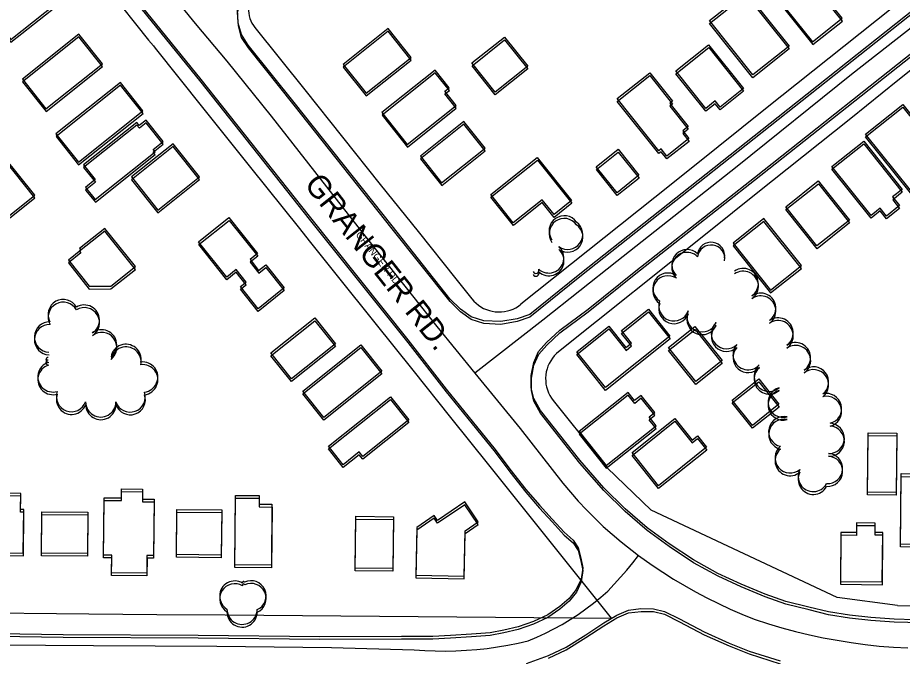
# Model space of a CAD drawing. Extents: x -25029 to 2274964, y -81170 to 687028.
# Drawn here: x 12670 to 13255, y -66297 to -65875 of the extents above; entities that cross this region are included whole.
import ezdxf

# ---------------------------------------------------------------- set-up
doc = ezdxf.new("R2010")
doc.units = 0
for name, color, linetype in [('81911BEA - RW_X_Fee_RW', 7, 'Continuous'), ('BLDG', 7, 'Continuous'), ('GE_X_CL_2000', 7, 'Continuous'), ('ROAD', 7, 'Continuous'), ('ROAD-NAME', 7, 'Continuous'), ('TREES', 7, 'Continuous')]:
    doc.layers.add(name, color=color, linetype=linetype)

msp = doc.modelspace()

# ---------------------------------------------------------------- linework, layer by layer
at = {"layer": '81911BEA - RW_X_Fee_RW'}
for p, q in [((13051, -66161.46), (13059.76, -66172.36)), ((13088.97, -66200.39), (13059.76, -66172.36)), ((13211.78, -66258.25), (13088.97, -66200.39)), ((13251.73, -66263.49), (13211.78, -66258.25)), ((13251.73, -66263.49), (13260.83, -66263.77)), ((12807.36, -66269.77), (13062.45, -66271.96))]:
    msp.add_line(p, q, dxfattribs=at)
for points in [[(13474.6, -65687.39), (13414.51, -65735.4), (13383.25, -65760.38), (13367.64, -65772.85), (13352.04, -65785.32), (13320.77, -65810.3), (13289.51, -65835.28), (13258.3, -65860.22), (13226.98, -65885.25), (13195.76, -65910.19), (13164.55, -65935.13), (13133.23, -65960.15), (13102.02, -65985.09), (13002.84, -66064.34)], [(13499.53, -65718.6), (13439.46, -65766.62), (13408.19, -65791.61), (13376.98, -65816.55), (13345.73, -65841.53), (13314.46, -65866.52), (13283.2, -65891.5), (13251.99, -65916.45), (13220.73, -65941.44), (13189.47, -65966.42), (13158.26, -65991.36), (13126.99, -66016.35), (13027.77, -66095.66)], [(12666.5, -65776.54), (12698.76, -65816.91), (12728.13, -65853.68), (12730, -65856.01), (12756.85, -65889.61), (12759.95, -65893.49), (12761.2, -65895.05), (12776.82, -65914.59), (12792.43, -65934.14), (12824.25, -65973.95), (12856.42, -66014.21), (12862.99, -66022.44)], [(12830.25, -65853.25), (12828.94, -65854.44), (12827.73, -65855.63), (12826.62, -65857.02), (12825.6, -65858.51), (12824.79, -65860), (12824.08, -65861.6), (12823.56, -65863.29), (12823.15, -65864.99), (12822.83, -65866.69), (12822.72, -65868.38), (12822.8, -65870.19), (12822.99, -65871.89), (12823.27, -65873.59), (12823.76, -65875.29), (12824.44, -65876.9), (12825.13, -65878.51), (12826.02, -65879.91), (12827.11, -65881.32)], [(12827.11, -65881.32), (12859.98, -65922.49), (12884.94, -65953.76), (12909.92, -65985.04)], [(12909.92, -65985.04), (12934.87, -66016.24), (12959.86, -66047.49), (12970.47, -66060.76)], [(12862.99, -66022.44), (12881.37, -66045.42), (12906.36, -66076.69), (12931.34, -66107.94), (12956.29, -66139.15), (12981.32, -66170.46), (13062.45, -66271.96)], [(12970.47, -66060.76), (12971.76, -66062.27), (12973.24, -66063.69), (12974.83, -66064.9), (12976.42, -66066.01), (12978.21, -66067.03), (12980.11, -66067.85), (12982, -66068.46), (12983.9, -66068.98), (12985.9, -66069.3), (12987.89, -66069.41), (12989.9, -66069.33), (12991.9, -66069.15), (12993.9, -66068.76), (12995.81, -66068.18), (12997.61, -66067.5), (12999.42, -66066.61), (13001.13, -66065.53), (13002.84, -66064.34)], [(13027.77, -66095.66), (13026.26, -66096.94), (13024.85, -66098.43), (13023.63, -66099.92), (13022.52, -66101.61), (13021.5, -66103.4), (13020.69, -66105.2), (13020.07, -66107.09), (13019.55, -66109.09), (13019.24, -66111.08), (13019.12, -66113.08), (13019.2, -66115.08), (13019.39, -66117.09), (13019.77, -66118.99), (13020.35, -66120.99), (13021.04, -66122.8), (13021.92, -66124.61), (13023.01, -66126.32), (13024.19, -66127.93)], [(13024.19, -66127.93), (13034.8, -66141.2), (13051, -66161.46)], [(12271.49, -66264.38), (12361.49, -66265.31), (12451.48, -66266.24), (12496.48, -66266.71), (12541.48, -66267.17), (12586.47, -66267.64), (12631.47, -66268.1), (12717.32, -66268.99)], [(12717.32, -66268.99), (12762.27, -66269.38), (12807.36, -66269.77)]]:
    msp.add_lwpolyline(points, dxfattribs=at)
at = {"layer": 'BLDG'}
for points in [[(12646.04, -65864.55), (12665.83, -65889.36), (12695.81, -65865.45), (12676.01, -65840.64)], [(12646.1, -65866.31), (12665.89, -65891.12), (12695.87, -65867.22), (12676.08, -65842.4)], [(13215.19, -65875.2), (13195.94, -65851.08), (13190.8, -65855.18), (13187.09, -65850.54), (13172.65, -65862.07), (13195.6, -65890.83)], [(13215.25, -65877.03), (13196.01, -65852.91), (13190.87, -65857.01), (13187.16, -65852.37), (13172.71, -65863.89), (13195.66, -65892.66)], [(13151.4, -65857.68), (13180.06, -65893.61), (13156.11, -65912.71), (13127.46, -65876.77)], [(13151.46, -65859.5), (13180.12, -65895.44), (13156.17, -65914.53), (13127.52, -65878.59)], [(12900.54, -65924.76), (12930.22, -65901.08), (12915.03, -65882.03), (12885.35, -65905.71)], [(12688.98, -65935.05), (12726.25, -65905.33), (12710.68, -65885.81), (12673.41, -65915.54)], [(12689.04, -65936.82), (12726.31, -65907.1), (12710.74, -65887.58), (12673.47, -65917.3)], [(12900.6, -65926.55), (12930.28, -65902.88), (12915.09, -65883.82), (12885.41, -65907.5)], [(13007.3, -65906.9), (12985.83, -65924.02), (12970.48, -65904.77), (12991.95, -65887.65)], [(13007.36, -65908.7), (12985.89, -65925.82), (12970.54, -65906.57), (12992.01, -65889.45)], [(13126.84, -65892.74), (13149.91, -65921.68), (13134.45, -65934.01), (13131.17, -65929.89), (13124.94, -65934.86), (13105.15, -65910.04)], [(13126.9, -65894.56), (13149.97, -65923.5), (13134.51, -65935.83), (13131.23, -65931.71), (13125, -65936.68), (13105.21, -65911.86)], [(12927.77, -65958.57), (12960.01, -65932.84), (12952.55, -65923.48), (12955.49, -65921.14), (12946.18, -65909.47), (12910.99, -65937.54)], [(12927.82, -65960.36), (12960.07, -65934.64), (12952.61, -65925.28), (12955.55, -65922.94), (12946.24, -65911.27), (12911.05, -65939.33)], [(13087.92, -65911.19), (13103.03, -65930.13), (13101.21, -65931.59), (13113.29, -65946.73), (13109.73, -65949.57), (13113.88, -65954.78), (13099.26, -65966.44), (13095.42, -65961.63), (13093.9, -65962.84), (13066.39, -65928.35)], [(13087.98, -65913), (13103.09, -65931.95), (13101.27, -65933.41), (13113.34, -65948.55), (13109.78, -65951.39), (13113.93, -65956.6), (13099.31, -65968.26), (13095.47, -65963.45), (13093.95, -65964.66), (13066.45, -65930.16)], [(12710.55, -65970.36), (12753.09, -65936.43), (12738.17, -65917.71), (12695.62, -65951.65)], [(12710.6, -65972.13), (12753.15, -65938.2), (12738.23, -65919.48), (12695.67, -65953.42)], [(13255.17, -65932.13), (13284.8, -65969.27), (13260.18, -65988.9), (13230.56, -65951.76)], [(13255.23, -65933.96), (13284.85, -65971.11), (13260.23, -65990.74), (13230.61, -65953.59)], [(12721.6, -65981.85), (12715.15, -65987), (12721.61, -65995.11), (12761.11, -65963.61), (12759.8, -65961.97), (12766.45, -65956.66), (12755.2, -65942.57), (12750.65, -65946.2), (12748.94, -65944.06), (12713.81, -65972.08)], [(12721.65, -65983.62), (12715.2, -65988.77), (12721.66, -65996.88), (12761.16, -65965.38), (12759.85, -65963.74), (12766.5, -65958.44), (12755.25, -65944.34), (12750.7, -65947.97), (12748.99, -65945.83), (12713.86, -65973.85)], [(12950.45, -65984.05), (12979.2, -65961.12), (12965.14, -65943.5), (12936.39, -65966.42)], [(12950.5, -65985.85), (12979.25, -65962.92), (12965.19, -65945.3), (12936.44, -65968.22)], [(13229.31, -65956.39), (13254.78, -65988.34), (13248.46, -65993.38), (13253.03, -65999.11), (13244.45, -66005.96), (13240.25, -66000.7), (13234.18, -66005.54), (13208.33, -65973.12)], [(12745.51, -65980.16), (12762.95, -66002.03), (12790.5, -65980.05), (12773.06, -65958.18)], [(12745.56, -65981.93), (12763, -66003.8), (12790.55, -65981.83), (12773.11, -65959.96)], [(13067.12, -65961.87), (13080.81, -65979.04), (13066.34, -65990.57), (13052.65, -65973.41)], [(13067.17, -65963.68), (13080.86, -65980.85), (13066.39, -65992.38), (13052.7, -65975.22)], [(13229.36, -65958.22), (13254.83, -65990.17), (13248.51, -65995.21), (13253.08, -66000.94), (13244.5, -66007.79), (13240.3, -66002.53), (13234.23, -66007.37), (13208.38, -65974.95)], [(12643.25, -65980.57), (12663.85, -66006.4), (12681.64, -65992.22), (12661.04, -65966.39)], [(12643.3, -65982.33), (12663.9, -66008.16), (12681.69, -65993.98), (12661.09, -65968.15)], [(13036.36, -65995.76), (13024.69, -66005.07), (13016.82, -65995.21), (12997.8, -66010.39), (12982.96, -65991.77), (13013.65, -65967.29)], [(13036.41, -65997.57), (13024.74, -66006.88), (13016.87, -65997.02), (12997.85, -66012.19), (12983.01, -65993.57), (13013.7, -65969.1)], [(13199.33, -65982.8), (13219.91, -66008.6), (13198.44, -66025.73), (13177.86, -65999.92)], [(13199.38, -65984.63), (13219.96, -66010.43), (13198.48, -66027.56), (13177.91, -66001.75)], [(12809.9, -66007.04), (12828.86, -66030.8), (12823.85, -66034.8), (12829.52, -66041.91), (12834.19, -66038.19), (12846.41, -66053.51), (12829.14, -66067.28), (12817.46, -66052.63), (12821.18, -66049.67), (12814.58, -66041.4), (12808.44, -66046.3), (12789.88, -66023.01)], [(12809.95, -66008.82), (12828.9, -66032.58), (12823.89, -66036.58), (12829.56, -66043.69), (12834.23, -66039.97), (12846.45, -66055.29), (12829.18, -66069.06), (12817.5, -66054.41), (12821.22, -66051.45), (12814.62, -66043.18), (12808.48, -66048.08), (12789.92, -66024.79)], [(13188.15, -66038.79), (13163.32, -66007.66), (13142.98, -66023.89), (13167.81, -66055.02)], [(13188.19, -66040.62), (13163.37, -66009.48), (13143.02, -66025.71), (13167.85, -66056.84)], [(12711.16, -66027.45), (12712.06, -66028.58), (12703.81, -66035.16), (12717.59, -66052.45), (12731.83, -66052.43), (12748.1, -66039.45), (12727.88, -66014.11)], [(12711.2, -66029.22), (12712.1, -66030.35), (12703.85, -66036.93), (12717.63, -66054.22), (12731.87, -66054.2), (12748.14, -66041.22), (12727.93, -66015.88)], [(13060.94, -66078.82), (13072.24, -66092.98), (13075.9, -66090.07), (13069.27, -66081.76), (13087.08, -66067.56), (13101.3, -66085.38), (13058.61, -66119.44), (13039.71, -66095.75)], [(12880.29, -66090.51), (12851.28, -66113.65), (12837.61, -66096.53), (12866.63, -66073.38)], [(13060.98, -66080.63), (13072.28, -66094.79), (13075.94, -66091.88), (13069.31, -66083.57), (13087.12, -66069.37), (13101.34, -66087.2), (13058.64, -66121.25), (13039.75, -66097.56)], [(12880.33, -66092.3), (12851.31, -66115.44), (12837.65, -66098.31), (12866.67, -66075.17)], [(13117.83, -66079.08), (13135.76, -66101.57), (13118.36, -66115.45), (13100.41, -66092.97)], [(13117.87, -66080.9), (13135.8, -66103.39), (13118.39, -66117.27), (13100.45, -66094.79)], [(12910.96, -66108.59), (12872.61, -66139.17), (12858.69, -66121.72), (12897.03, -66091.13)], [(12910.99, -66110.38), (12872.64, -66140.96), (12858.72, -66123.51), (12897.07, -66092.92)], [(13173.36, -66130.46), (13155.82, -66144.45), (13142.44, -66127.66), (13159.98, -66113.68)], [(13173.39, -66132.28), (13155.85, -66146.27), (13142.47, -66129.48), (13160.01, -66115.5)], [(12928.74, -66140.68), (12898.3, -66164.96), (12895.92, -66161.98), (12885.38, -66170.38), (12875.6, -66158.11), (12916.58, -66125.43)], [(12928.77, -66142.47), (12898.33, -66166.75), (12895.95, -66163.77), (12885.41, -66172.17), (12875.63, -66159.9), (12916.61, -66127.22)], [(13059.2, -66170.91), (13092.15, -66144.63), (13087.54, -66138.85), (13091.27, -66135.87), (13082.27, -66124.59), (13077.97, -66128.02), (13073.71, -66122.67), (13041.32, -66148.49)], [(13059.23, -66172.72), (13092.18, -66146.44), (13087.57, -66140.66), (13091.3, -66137.68), (13082.3, -66126.4), (13078, -66129.83), (13073.74, -66124.48), (13041.35, -66150.3)], [(13076.24, -66162.42), (13104.58, -66139.81), (13116, -66154.13), (13119.51, -66151.33), (13125.54, -66158.89), (13093.69, -66184.29)], [(13076.27, -66164.23), (13104.61, -66141.63), (13116.03, -66155.95), (13119.54, -66153.15), (13125.57, -66160.71), (13093.72, -66186.11)], [(13251.12, -66149.53), (13250.76, -66188.74), (13231.92, -66188.57), (13232.27, -66149.35)], [(13251.15, -66151.36), (13250.78, -66190.57), (13231.94, -66190.4), (13232.3, -66151.18)], [(13283.21, -66176.53), (13282.93, -66207.84), (13279.82, -66207.81), (13279.68, -66223.08), (13253.71, -66222.85), (13254.13, -66176.27)], [(13283.24, -66178.37), (13282.95, -66209.68), (13279.84, -66209.65), (13279.7, -66224.92), (13253.73, -66224.68), (13254.16, -66178.1)], [(12674.03, -66228.97), (12674.3, -66199.99), (12672.2, -66199.97), (12672.3, -66189.47), (12642.1, -66189.19), (12641.73, -66228.67)], [(12674.05, -66230.73), (12674.32, -66201.75), (12672.22, -66201.73), (12672.32, -66191.23), (12642.12, -66190.95), (12641.75, -66230.43)], [(12738.82, -66192.36), (12738.87, -66186.36), (12752.8, -66186.49), (12752.74, -66193.15), (12760.47, -66193.23), (12760.13, -66230.43), (12755.75, -66230.39), (12755.65, -66242.03), (12732.35, -66241.81), (12732.46, -66230.24), (12727.05, -66230.19), (12727.4, -66192.26)], [(12738.84, -66194.13), (12738.89, -66188.13), (12752.82, -66188.26), (12752.76, -66194.92), (12760.49, -66195), (12760.15, -66232.2), (12755.77, -66232.16), (12755.67, -66243.8), (12732.37, -66243.58), (12732.48, -66232.01), (12727.07, -66231.96), (12727.42, -66194.03)], [(12829.85, -66190.82), (12829.8, -66196.51), (12838.34, -66196.59), (12837.97, -66236.76), (12813.81, -66236.54), (12814.24, -66190.67)], [(12829.87, -66192.6), (12829.82, -66198.29), (12838.36, -66198.37), (12837.99, -66238.54), (12813.83, -66238.32), (12814.26, -66192.45)], [(12965.31, -66244), (12965.88, -66214.04), (12974.59, -66208.06), (12965.67, -66195.05), (12947.76, -66207.33), (12945.47, -66204), (12934.09, -66211.81), (12933.48, -66243.39)], [(12965.33, -66245.8), (12965.9, -66215.84), (12974.61, -66209.86), (12965.69, -66196.85), (12947.78, -66209.13), (12945.49, -66205.8), (12934.11, -66213.61), (12933.5, -66245.19)], [(12686.29, -66201.47), (12716.74, -66201.75), (12716.49, -66229.11), (12686.04, -66228.83)], [(12686.31, -66203.24), (12716.76, -66203.52), (12716.51, -66230.88), (12686.06, -66230.6)], [(12805.13, -66200.31), (12804.85, -66230.13), (12775.23, -66229.85), (12775.51, -66200.04)], [(12805.15, -66202.09), (12804.87, -66231.91), (12775.25, -66231.63), (12775.53, -66201.82)], [(12918.56, -66204.76), (12918.24, -66238.95), (12893.37, -66238.72), (12893.69, -66204.53)], [(12918.58, -66206.55), (12918.26, -66240.74), (12893.39, -66240.51), (12893.71, -66206.32)], [(13241.63, -66247.9), (13241.93, -66215.23), (13236.86, -66215.18), (13236.92, -66208.99), (13224.63, -66208.88), (13224.57, -66215.3), (13214.3, -66215.21), (13214, -66247.64)], [(13241.65, -66249.73), (13241.95, -66217.06), (13236.88, -66217.01), (13236.94, -66210.82), (13224.65, -66210.71), (13224.59, -66217.13), (13214.32, -66217.04), (13214.02, -66249.47)]]:
    msp.add_lwpolyline(points, close=True, dxfattribs=at)
at = {"layer": 'GE_X_CL_2000'}
for points in [[(13460.52, -65720.84), (13436.32, -65741.35), (13364.22, -65799.33), (13331.06, -65825.8), (13303.5, -65846.1), (13267.76, -65875.95), (13221.36, -65912.46), (13145.74, -65973.13), (13066.27, -66036.07), (13017.22, -66074.74), (12972.46, -66109.83)], [(12778.76, -65867.92), (12787.66, -65878.71), (12808.48, -65903.6), (12837.91, -65939.86), (12899.12, -66018.11), (12947.28, -66078.91), (12972.46, -66109.83)], [(12972.46, -66109.83), (13002.35, -66146.54), (13030.61, -66182.52), (13035.59, -66188.57), (13040.75, -66194.45), (13046.08, -66200.19), (13051.59, -66205.77), (13057.26, -66211.18), (13063.08, -66216.41), (13069.09, -66221.49), (13080.56, -66230.35)], [(12625.05, -66289.34), (12720.49, -66290.03), (12801.92, -66290.42), (12877.66, -66291.35), (12932.34, -66292.74), (12939.23, -66293.22), (12946.12, -66293.51), (12953.02, -66293.58), (12959.93, -66293.45), (12966.82, -66293.12), (12973.7, -66292.58), (12980.56, -66291.83), (12987.4, -66290.88), (12994.2, -66289.72), (13000.97, -66288.36), (13007.69, -66286.8), (13013.44, -66284.41), (13019.1, -66281.8), (13024.66, -66278.99), (13030.12, -66275.98), (13035.46, -66272.77), (13040.68, -66269.38), (13045.78, -66265.79), (13050.74, -66262.02), (13055.56, -66258.07), (13060.24, -66253.95), (13064.51, -66249.4), (13068.69, -66244.75), (13072.76, -66240.02), (13076.72, -66235.22), (13080.56, -66230.35)], [(13080.56, -66230.35), (13089.47, -66236.76), (13096.5, -66241.47), (13103.64, -66246), (13110.9, -66250.35), (13118.27, -66254.51), (13125.75, -66258.48), (13133.33, -66262.25), (13141, -66265.83), (13148.76, -66269.21), (13157.01, -66272.55), (13166.34, -66275.57), (13175.31, -66278.22), (13184.35, -66280.64), (13193.44, -66282.83), (13202.6, -66284.79), (13211.79, -66286.52), (13221.03, -66288), (13230.3, -66289.26), (13239.61, -66290.27), (13248.94, -66291.04), (13258.54, -66291.59)]]:
    msp.add_lwpolyline(points, dxfattribs=at)
at = {"layer": 'ROAD'}
for points in [[(13328.32, -65817.04), (13172.74, -65940.58), (13041.71, -66044.42), (13008.63, -66071.11), (13000.4, -66073.89), (12989.49, -66075.8), (12978.26, -66075.23), (12969.9, -66072.58), (12962.82, -66067.55), (12955.95, -66060.68), (12917.7, -66012.55), (12853.02, -65930.89), (12822.68, -65893.03), (12818.21, -65886.04), (12816.07, -65878.37), (12815.48, -65869.51), (12817.47, -65862.43), (12821.39, -65854.36), (12826.99, -65847.2), (12837.36, -65838.54), (12931.15, -65761.84), (13054.99, -65664.57), (13205.66, -65544.56), (13279.25, -65481.97)], [(13328.39, -65818.88), (13172.79, -65942.4), (13041.75, -66046.23), (13008.67, -66072.91), (13000.44, -66075.69), (12989.53, -66077.6), (12978.3, -66077.03), (12969.94, -66074.38), (12962.86, -66069.35), (12955.99, -66062.48), (12917.75, -66014.34), (12853.08, -65932.68), (12822.74, -65894.81), (12818.27, -65887.82), (12816.13, -65880.15), (12815.54, -65871.29), (12817.53, -65864.21), (12821.46, -65856.14), (12827.06, -65848.98), (12837.43, -65840.32), (12931.23, -65763.64), (13055.08, -65666.38), (13205.76, -65546.39), (13279.36, -65483.81)], [(12728.99, -65838.47), (12791.35, -65915.68), (12862.89, -66006.16), (12928.01, -66087.88), (12953.35, -66120.34), (12973.5, -66145.15), (12985.89, -66160.31), (12995.44, -66173.33), (13006.03, -66186.7), (13015.01, -66197.25), (13023.46, -66206.43), (13031.45, -66215.11), (13037.4, -66220.35), (13040.56, -66225.35), (13042.43, -66232.21), (13043.66, -66238.64), (13042.69, -66246.01), (13039.43, -66252.86), (13034.69, -66258.8), (13028.61, -66264.2), (13020.64, -66269.71), (13011.24, -66274.05), (13001.06, -66277.52), (12991.48, -66279.77), (12982.46, -66281.5), (12970.26, -66282.48), (12956.35, -66283.31), (12944.71, -66283.96), (12923.86, -66283.89), (12869.9, -66284.13), (12789.57, -66283.41), (12700.31, -66282.78), (12628.27, -66281.68)], [(12729.06, -65840.24), (12791.41, -65917.46), (12862.94, -66007.95), (12928.05, -66089.67), (12953.38, -66122.14), (12973.53, -66146.95), (12985.92, -66162.11), (12995.47, -66175.13), (13006.05, -66188.5), (13015.03, -66199.06), (13023.48, -66208.24), (13031.47, -66216.92), (13037.42, -66222.16), (13040.58, -66227.16), (13042.45, -66234.02), (13043.68, -66240.45), (13042.71, -66247.82), (13039.45, -66254.67), (13034.71, -66260.61), (13028.63, -66266.01), (13020.65, -66271.52), (13011.25, -66275.85), (13001.07, -66279.32), (12991.49, -66281.57), (12982.47, -66283.3), (12970.27, -66284.28), (12956.36, -66285.11), (12944.72, -66285.76), (12923.87, -66285.68), (12869.91, -66285.92), (12789.58, -66285.19), (12700.32, -66284.55), (12628.28, -66283.44)], [(13276.37, -66273.41), (13249.43, -66272.59), (13233.95, -66271.5), (13220.04, -66269.98), (13206.12, -66267.78), (13193.17, -66264.59), (13177.95, -66260.77), (13164.28, -66255.9), (13148.29, -66249.37), (13133.05, -66242.38), (13116.82, -66233.38), (13100.74, -66222.73), (13086.24, -66212.06), (13071.76, -66199.6), (13057.56, -66185.68), (13041.67, -66167.49), (13015.7, -66134.59), (13011.27, -66126.53), (13009.71, -66119.47), (13009.71, -66111.37), (13011.35, -66102.78), (13014.53, -66095.6), (13019.83, -66089.52), (13028.57, -66081.4), (13047.19, -66067.54), (13078.71, -66042.16), (13157.2, -65980.53), (13274.92, -65887.13)], [(13276.38, -66275.25), (13249.44, -66274.42), (13233.96, -66273.33), (13220.05, -66271.81), (13206.13, -66269.61), (13193.19, -66266.42), (13177.97, -66262.6), (13164.3, -66257.72), (13148.31, -66251.19), (13133.07, -66244.2), (13116.84, -66235.2), (13100.76, -66224.55), (13086.26, -66213.87), (13071.78, -66201.41), (13057.58, -66187.49), (13041.7, -66169.3), (13015.73, -66136.4), (13011.3, -66128.33), (13009.74, -66121.27), (13009.74, -66113.17), (13011.38, -66104.58), (13014.57, -66097.41), (13019.87, -66091.33), (13028.61, -66083.21), (13047.23, -66069.35), (13078.75, -66043.97), (13157.25, -65982.35), (13274.98, -65888.97)], [(13006.62, -66301.78), (13021.07, -66296.55), (13032.73, -66291.09), (13045.71, -66282.93), (13057.69, -66275.05), (13066.24, -66269.78), (13073.9, -66266.57), (13082.16, -66265.55), (13090.4, -66265.68), (13097.6, -66267.4), (13107.66, -66272.36), (13123.89, -66280.97), (13140.4, -66288.38), (13153.58, -66293.65), (13174.19, -66300.14)], [(13021.08, -66298.36), (13032.74, -66292.9), (13045.72, -66284.74), (13057.7, -66276.86), (13066.25, -66271.59), (13073.91, -66268.38), (13082.18, -66267.36), (13090.42, -66267.49), (13097.61, -66269.22), (13107.67, -66274.18), (13123.9, -66282.79), (13140.41, -66290.2), (13153.59, -66295.47), (13174.2, -66301.96)]]:
    msp.add_lwpolyline(points, dxfattribs=at)
at = {"layer": 'TREES'}
for centre, radius, start, end in [((13031.43, -66015.77), 10, 35.68091, 215.68091), ((13031.48, -66017.58), 10, 35.67391, 215.67391), ((13033.73, -66018.07), 10, 234.36416, 54.36416), ((13033.77, -66019.88), 10, 234.35716, 54.35716), ((13021.25, -66033.66), 10, 228.30675, 48.30675), ((13021.29, -66035.47), 10, 228.29975, 48.29975), ((13112.5, -66038.16), 10, 45.56377, 225.56377), ((13128.46, -66032.35), 9.05, 351.58564, 171.58564), ((13128.5, -66034.17), 9.05, 351.57864, 171.57864), ((13112.54, -66039.99), 10, 45.55677, 225.55677), ((13012.71, -66041.93), 2.05, 203.04044, 23.04044), ((13012.75, -66043.74), 2.05, 203.03344, 23.03344), ((13099.99, -66053.65), 10, 56.56044, 236.56044), ((13100.02, -66055.47), 10, 56.55344, 236.55344), ((13149.72, -66050.58), 10, 305.16344, 125.16344), ((13149.75, -66052.41), 10, 305.15644, 125.15644), ((13161.23, -66066.93), 10, 305.16344, 125.16344), ((12700.37, -66071.12), 10, 28.98279, 208.98279), ((12700.41, -66072.89), 10, 28.97579, 208.97579), ((13103.89, -66065.36), 10, 160.3085, 340.3085), ((13161.27, -66068.76), 10, 305.15644, 125.15644), ((12714.38, -66074.78), 10, 301.69211, 121.69211), ((12714.41, -66076.55), 10, 301.68511, 121.68511), ((13103.93, -66067.18), 10, 160.3015, 340.3015), ((13122.54, -66072.59), 10, 157.33017, 337.33017), ((13122.57, -66074.41), 10, 157.32317, 337.32317), ((13172.75, -66083.28), 10, 305.16344, 125.16344), ((12691.31, -66085.96), 10, 88.18316, 268.18316), ((12691.34, -66087.73), 10, 88.17616, 268.17616), ((13138.64, -66083.7), 10, 133.44701, 313.44701), ((13138.67, -66085.53), 10, 133.44001, 313.44001), ((13172.78, -66085.11), 10, 305.15644, 125.15644), ((12725.81, -66091.15), 10, 308.19614, 128.19614), ((12725.84, -66092.92), 10, 308.18914, 128.18914), ((12741.84, -66100.76), 10, 349.93093, 169.93093), ((12741.87, -66102.53), 10, 349.92393, 169.92393), ((13152.94, -66097.66), 10, 137.95619, 317.95619), ((13184.27, -66099.63), 10, 305.16344, 125.16344), ((13184.3, -66101.46), 10, 305.15644, 125.15644), ((13152.97, -66099.49), 10, 137.94919, 317.94919), ((12693.58, -66112.33), 10, 106.73511, 286.73511), ((12690.61, -66101.09), 1.67, 93.00678, 273.00678), ((12690.64, -66102.86), 1.67, 92.99978, 272.99978), ((12752.9, -66112.43), 10, 276.96234, 96.96234), ((12752.93, -66114.21), 10, 276.95534, 96.95534), ((12693.61, -66114.1), 10, 106.72811, 286.72811), ((13166.91, -66111.92), 10, 130.88062, 310.88062), ((13166.94, -66113.74), 10, 130.87362, 310.87362), ((13196.17, -66115.7), 10, 307.9068, 127.9068), ((13196.2, -66117.53), 10, 307.8998, 127.8998), ((13176.12, -66129.12), 10, 105.40709, 285.40709), ((13176.14, -66130.95), 10, 105.40009, 285.40009), ((12705.84, -66125.37), 10, 159.72243, 339.72243), ((12705.86, -66127.15), 10, 159.71543, 339.71543), ((12744.66, -66125.63), 10, 199.11958, 19.11958), ((12744.69, -66127.41), 10, 199.11258, 19.11258), ((13204.72, -66133.3), 10, 283.90712, 103.90712), ((13204.75, -66135.13), 10, 283.90012, 103.90012), ((12725.22, -66128.87), 10, 179.80223, 359.80223), ((12725.24, -66130.65), 10, 179.79523, 359.79523), ((13176.51, -66148.5), 10, 76.94185, 256.94185), ((13176.54, -66150.33), 10, 76.93485, 256.93485), ((13206.55, -66152.99), 10, 266.71487, 86.71487), ((13206.58, -66154.82), 10, 266.70787, 86.70787), ((13180.73, -66165.86), 10, 130.37958, 310.37958), ((13180.75, -66167.69), 10, 130.37258, 310.37258), ((13205.4, -66172.95), 10, 266.71487, 86.71487), ((13205.43, -66174.79), 10, 266.70787, 86.70787), ((13196.02, -66178.21), 10, 151.76951, 331.76951), ((13196.04, -66180.04), 10, 151.76251, 331.76251), ((12813.77, -66257.27), 10, 58.77124, 238.77124), ((12813.78, -66259.06), 10, 58.76424, 238.76424), ((12819.62, -66248.35), 0.759, 28.95484, 208.95484), ((12819.63, -66250.14), 0.759, 28.94784, 208.94784), ((12824.43, -66257.08), 10, 294.51473, 114.51473), ((12824.44, -66258.87), 10, 294.50773, 114.50773), ((12818.58, -66266), 10, 178.96962, 358.96962), ((12818.59, -66267.79), 10, 178.96262, 358.96262)]:
    msp.add_arc(centre, radius, start, end, dxfattribs=at)

# ---------------------------------------------------------------- texts
at = {"layer": 'ROAD-NAME'}
for height, rotation, p in [(15, 308.38622, (12859.12, -65985.25)), (4.68, 308.39322, (12893.4, -66018.46))]:
    msp.add_text('GRANGER RD.', height=height, rotation=rotation, dxfattribs=at).set_placement(p)

doc.saveas('drawing.dxf')
